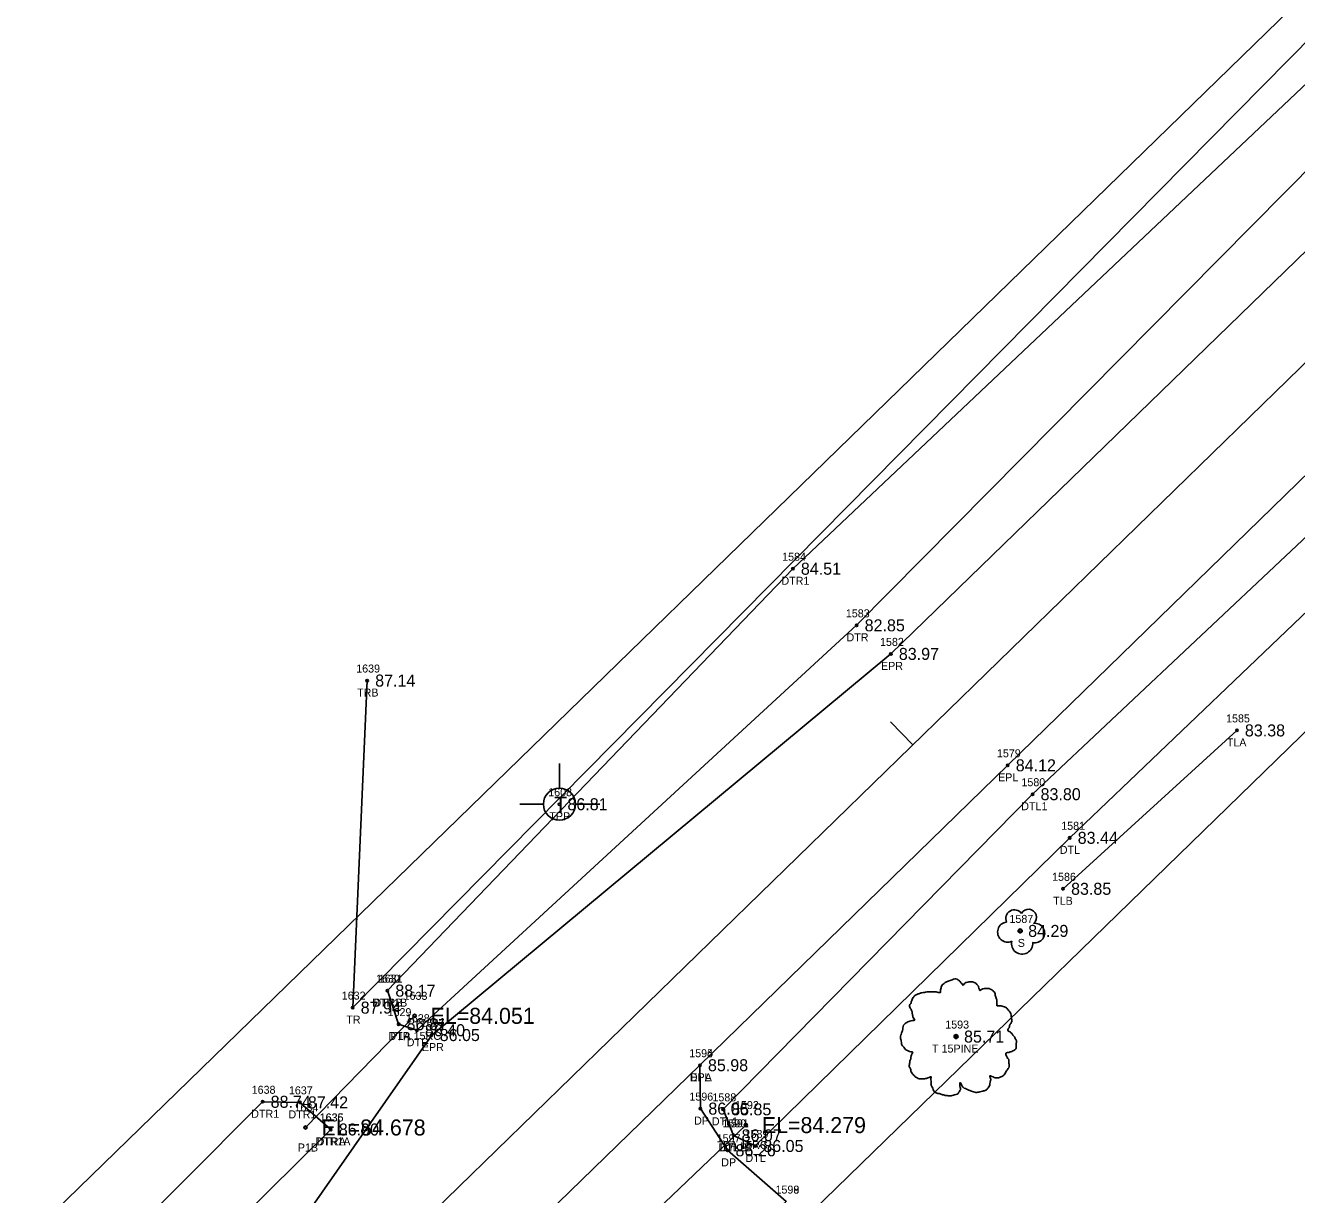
# Model space of a CAD drawing. Extents: x 2500794 to 2511032, y 910653 to 917533.
# Drawn here: x 2504774.7 to 2504933.5, y 912527.6 to 912673.7 of the extents above; entities that cross this region are included whole.
import ezdxf

# ---------------------------------------------------------------- set-up
doc = ezdxf.new("R2010")
doc.units = 0
for name, color, linetype in [('RD_EX_DR_Pipe', 7, 'Continuous'), ('RD_EX_DR_Pipe_txCode', 7, 'Continuous'), ('RD_EX_Driveway', 7, 'Continuous'), ('RD_EX_Driveway_txCode', 7, 'Continuous'), ('RD_EX_DV_Prop', 7, 'Continuous'), ('RD_EX_H2O_txCode', 7, 'Continuous'), ('RD_EX_Road', 7, 'Continuous'), ('RD_EX_Road_txCode', 7, 'Continuous'), ('RD_EX_RW', 7, 'Continuous'), ('RD_EX_TX_Driveway_ELEV', 7, 'Continuous'), ('RD_EX_TX_H2O_ELEV', 7, 'Continuous'), ('RD_EX_TX_Road_ELEV', 7, 'Continuous'), ('RD_EX_TX_UT_ELEV', 7, 'Continuous'), ('RD_EX_TX_VEG_ELEV', 7, 'Continuous'), ('RD_EX_UT', 7, 'Continuous'), ('RD_EX_UT_txCode', 7, 'Continuous'), ('RD_EX_VEG', 7, 'Continuous'), ('RD_EX_VEG_txCode', 7, 'Continuous'), ('RD_HC_Cl', 7, 'Continuous'), ('RD_HC_Data_Tic', 7, 'Continuous'), ('RD_SMD_Locator', 7, 'Continuous'), ('RD_TX_Pipe_ElevEX', 7, 'Continuous')]:
    doc.layers.add(name, color=color, linetype=linetype)

msp = doc.modelspace()

# ---------------------------------------------------------------- linework, layer by layer
at = {"layer": 'RD_EX_DR_Pipe'}
for p, q in [((2504823.32, 912549.92), (2504809.69, 912535.97)), ((2504864.71, 912536.27), (2504849.41, 912521.69))]:
    msp.add_line(p, q, dxfattribs=at)
at = {"layer": 'RD_EX_Driveway'}
msp.add_lwpolyline([(2504858.98, 912543.75), (2504859.03, 912538.33), (2504862.42, 912533.12), (2504869.77, 912526.71), (2504861.85, 912519.62), (2504853.96, 912524.06), (2504846.57, 912525.42), (2504838.29, 912523.7)], dxfattribs=at)
at = {"layer": 'RD_EX_DV_Prop'}
msp.add_line((2503534.53, 911315.65), (2505206.65, 912942.11), dxfattribs=at)
at = {"layer": 'RD_EX_H2O_txCode'}
for points in [[(2504946.34, 912672.86), (2504944.41, 912665.29), (2504878.56, 912598.71), (2504823.61, 912548.12), (2504821.32, 912548.88), (2504819.92, 912553.07)], [(2504946.34, 912672.86), (2504938.72, 912670.16), (2504870.59, 912605.78), (2504819.92, 912553.07)], [(2504963.75, 912637.07), (2504900.54, 912577.61), (2504861.88, 912538.24), (2504863.18, 912534.99)], [(2504968.08, 912633.41), (2504965.79, 912630.05), (2504905.18, 912572.16), (2504865.9, 912533.66), (2504863.18, 912534.99)], [(2504812.85, 912535.72), (2504808.99, 912539.11), (2504804.34, 912539.18), (2504722.73, 912457.31), (2504645.04, 912380.15), (2504576.43, 912313.3), (2504525.72, 912261.89)], [(2504812.85, 912535.72), (2504728.65, 912452.42), (2504650.25, 912376.33), (2504581.44, 912309.06), (2504529.79, 912258.68)]]:
    msp.add_lwpolyline(points, dxfattribs=at)
at = {"layer": 'RD_EX_Road'}
for points in [[(2505356.25, 913055.37), (2505297.36, 912998.59), (2505254.44, 912956.44), (2505177.06, 912881.21), (2505102.21, 912808.73), (2505026.72, 912735.2), (2504956.07, 912666.21), (2504882.83, 912595.14), (2504825.46, 912547.52), (2504807.83, 912522.24), (2504732.55, 912448.69), (2504654.06, 912372.59), (2504585.1, 912305.45), (2504533.51, 912254.98)], [(2505370.6, 913041.78), (2505311.87, 912984.11), (2505268.01, 912941.43), (2505190.92, 912867.21), (2505116.28, 912794.43), (2505039.14, 912719.03), (2504973.12, 912654.77), (2504957.32, 912639.49), (2504897.44, 912581.22), (2504858.98, 912543.75), (2504838.29, 912523.7), (2504810.7, 912496.65), (2504795.8, 912482.32), (2504747.07, 912434.9), (2504696.6, 912386.17), (2504686.81, 912376.67), (2504668.39, 912358.37), (2504598.36, 912290.29), (2504547.08, 912240.34)]]:
    msp.add_lwpolyline(points, dxfattribs=at)
at = {"layer": 'RD_EX_RW'}
for p, q in [((2504517.34, 912271.63), (2505206.66, 912942.12)), ((2503981.18, 911658.03), (2505252.68, 912894.81))]:
    msp.add_line(p, q, dxfattribs=at)
at = {"layer": 'RD_EX_UT'}
for p, q in [((2504841.42, 912581.43), (2504841.42, 912578.36)), ((2504836.49, 912576.37), (2504839.42, 912576.37)), ((2504843.42, 912576.37), (2504846.49, 912576.37))]:
    msp.add_line(p, q, dxfattribs=at)
msp.add_circle((2504841.42, 912576.36), 2, dxfattribs=at)
at = {"layer": 'RD_EX_VEG'}
msp.add_line((2504926.07, 912585.58), (2504904.35, 912565.79), dxfattribs=at)
msp.add_lwpolyline([(2505339.13, 913074.53), (2505242.44, 912974.3), (2505088.02, 912824.67), (2504935.82, 912672.7), (2504815.59, 912550.95), (2504817.4, 912591.81)], dxfattribs=at)
for centre, radius in [((2504898.99, 912560.53), 0.25), ((2504890.98, 912547.33), 0.25), ((2504890.97, 912547.31), 0.0001)]:
    msp.add_circle(centre, radius, dxfattribs=at)
for centre, radius, start, end in [((2504898.27, 912562.08), 1.08, 34.9763, 204.756), ((2504900.04, 912562.24), 0.995, 308.7626, 152.0467), ((2504897.43, 912560.38), 1.26, 96.4518, 294.734), ((2504900.83, 912560.26), 1.22, 256.5667, 98.1046), ((2504899.24, 912558.94), 1.32, 166.8827, 5.7589)]:
    msp.add_arc(centre, radius, start, end, dxfattribs=at)
for points in [[(2504891.11, 912554.5), (2504890.81, 912554.53), (2504890.49, 912554.43), (2504890.24, 912554.33), (2504890.01, 912554.25), (2504889.79, 912554.15), (2504889.49, 912553.98), (2504889.26, 912553.78), (2504889.14, 912553.53), (2504889.09, 912553.3), (2504889.04, 912553.03), (2504889.04, 912552.85), (2504888.91, 912552.83), (2504888.76, 912552.85), (2504888.51, 912552.93), (2504888.26, 912552.93), (2504888.01, 912552.93), (2504887.66, 912552.9), (2504887.31, 912552.9), (2504887.04, 912552.85), (2504886.71, 912552.8), (2504886.34, 912552.68), (2504885.99, 912552.55), (2504885.69, 912552.3), (2504885.44, 912551.83), (2504885.31, 912551.48), (2504885.16, 912551.23), (2504885.31, 912550.78), (2504885.49, 912550.43), (2504885.51, 912550.23), (2504885.59, 912549.8), (2504885.69, 912549.58), (2504885.81, 912549.38), (2504885.74, 912549.35), (2504885.36, 912549.3), (2504885.06, 912549.2), (2504884.64, 912548.98), (2504884.42, 912548.75), (2504884.32, 912548.43), (2504884.29, 912548.08), (2504884.19, 912547.88), (2504884.12, 912547.6), (2504884.09, 912547.53), (2504884.04, 912547.2), (2504884.14, 912546.75), (2504884.17, 912546.4), (2504884.29, 912546.18), (2504884.44, 912546), (2504884.62, 912545.75), (2504885.01, 912545.53), (2504885.34, 912545.43), (2504885.54, 912545.4), (2504885.36, 912544.91), (2504885.31, 912544.56), (2504885.19, 912544.16), (2504885.19, 912544.08), (2504885.14, 912543.61), (2504885.29, 912543.28), (2504885.36, 912542.91), (2504885.54, 912542.68), (2504885.81, 912542.38), (2504886.14, 912542.16), (2504886.64, 912542.03), (2504887.04, 912542.06), (2504887.61, 912542.23), (2504887.86, 912542.31), (2504887.84, 912542.13), (2504887.86, 912541.76), (2504887.86, 912541.33), (2504888.01, 912541.01), (2504888.11, 912540.73), (2504888.26, 912540.48), (2504888.59, 912540.26), (2504888.99, 912540.18), (2504889.41, 912540.03), (2504889.86, 912539.96), (2504890.36, 912539.93), (2504890.96, 912540.08), (2504891.24, 912540.21), (2504891.34, 912540.38), (2504891.54, 912540.76), (2504891.49, 912540.98), (2504891.51, 912541.58), (2504891.61, 912541.41), (2504891.79, 912541.06), (2504892.29, 912540.76), (2504892.69, 912540.58), (2504893.16, 912540.43), (2504893.46, 912540.36), (2504893.94, 912540.43), (2504894.31, 912540.51), (2504894.69, 912540.63), (2504894.99, 912540.91), (2504895.16, 912541.18), (2504895.21, 912541.46), (2504895.29, 912541.83), (2504895.34, 912542.01)], [(2504895.34, 912542.01), (2504895.26, 912542.18), (2504895.21, 912542.43), (2504895.29, 912542.41), (2504895.46, 912542.36), (2504895.74, 912542.23), (2504895.96, 912542.16), (2504896.28, 912542.18), (2504896.56, 912542.28), (2504897.01, 912542.56), (2504897.28, 912543.03), (2504897.56, 912543.43), (2504897.63, 912543.76), (2504897.58, 912543.98), (2504897.56, 912544.48), (2504897.36, 912544.73), (2504897.31, 912544.86), (2504897.21, 912545.25), (2504897.28, 912545.3), (2504897.56, 912545.35), (2504897.93, 912545.48), (2504898.21, 912545.6), (2504898.43, 912545.78), (2504898.51, 912546), (2504898.48, 912546.4), (2504898.53, 912546.8), (2504898.46, 912546.95), (2504898.36, 912547.1), (2504898.28, 912547.3), (2504898.13, 912547.45), (2504898.03, 912547.6), (2504897.93, 912547.7), (2504897.81, 912547.85), (2504897.63, 912547.98), (2504897.48, 912548.03), (2504897.43, 912548.18), (2504897.58, 912548.38), (2504897.63, 912548.48), (2504897.66, 912548.7), (2504897.88, 912549.05), (2504897.93, 912549.45), (2504897.88, 912549.88), (2504897.83, 912550.15), (2504897.68, 912550.43), (2504897.48, 912550.68), (2504897.36, 912550.85), (2504897.18, 912550.98), (2504896.86, 912551.1), (2504896.61, 912551.15), (2504896.26, 912551.15), (2504896.06, 912551.2), (2504896.09, 912551.25), (2504896.09, 912551.4), (2504896.09, 912551.68), (2504896.01, 912552.13), (2504895.86, 912552.63), (2504895.86, 912552.65), (2504895.76, 912552.9), (2504895.54, 912553.1), (2504895.36, 912553.2), (2504895.16, 912553.33), (2504894.91, 912553.35), (2504894.61, 912553.35), (2504894.34, 912553.3), (2504894.14, 912553.2), (2504893.96, 912553.08), (2504893.89, 912553.23), (2504893.79, 912553.53), (2504893.74, 912553.68), (2504893.59, 912553.85), (2504893.36, 912554.05), (2504892.91, 912554.18), (2504892.29, 912554.1), (2504891.99, 912553.9), (2504891.84, 912553.73), (2504891.79, 912553.85), (2504891.59, 912554.05), (2504891.49, 912554.23), (2504891.31, 912554.35), (2504891.16, 912554.45), (2504891.06, 912554.5)]]:
    msp.add_spline(points, degree=3, dxfattribs=at)
at = {"layer": 'RD_HC_Cl'}
msp.add_line((2504540.35, 912247.97), (2505598.79, 913277.5), dxfattribs=at)
at = {"layer": 'RD_HC_Data_Tic'}
msp.add_line((2504885.59, 912583.78), (2504882.8, 912586.65), dxfattribs=at)
at = {"layer": 'RD_SMD_Locator'}
for centre, radius in [((2504870.59, 912605.78), 0.15), ((2504878.56, 912598.71), 0.15), ((2504882.83, 912595.14), 0.15), ((2504817.4, 912591.81), 0.15), ((2504926.07, 912585.58), 0.15), ((2504897.44, 912581.22), 0.15), ((2504900.54, 912577.61), 0.15), ((2504841.42, 912576.36), 0.15), ((2504905.18, 912572.16), 0.15), ((2504904.35, 912565.79), 0.15), ((2504898.99, 912560.53), 0.15), ((2504819.92, 912553.07), 0.15), ((2504819.92, 912553.07), 0.15), ((2504815.59, 912550.95), 0.15), ((2504823.32, 912549.92), 0.2), ((2504821.32, 912548.88), 0.15), ((2504823.61, 912548.12), 0.15), ((2504825.46, 912547.52), 0.15), ((2504890.98, 912547.33), 0.15), ((2504858.98, 912543.75), 0.15), ((2504858.98, 912543.75), 0.15), ((2504804.34, 912539.18), 0.15), ((2504808.99, 912539.11), 0.15), ((2504859.03, 912538.33), 0.15), ((2504861.88, 912538.24), 0.15), ((2504809.69, 912535.97), 0.2), ((2504812.85, 912535.72), 0.15), ((2504812.85, 912535.72), 0.15), ((2504864.71, 912536.27), 0.2), ((2504863.18, 912534.99), 0.15), ((2504863.18, 912534.99), 0.15), ((2504862.42, 912533.12), 0.15), ((2504865.9, 912533.66), 0.15)]:
    msp.add_circle(centre, radius, dxfattribs=at)

# ---------------------------------------------------------------- texts
at = {"layer": 'RD_EX_DR_Pipe_txCode'}
for s, p in [('1633', (2504821.95, 912551.92)), ('P1A 15RC', (2504820.31, 912546.92)), ('1634', (2504808.32, 912537.97)), ('1592', (2504863.36, 912538.27)), ('PA 15RC', (2504861.87, 912533.27)), ('P1B', (2504808.74, 912532.97))]:
    msp.add_text(s, height=1, dxfattribs=at).set_placement(p)
at = {"layer": 'RD_EX_Driveway_txCode'}
for s, p in [('1595', (2504857.64, 912544.75)), ('DPA', (2504857.72, 912541.75)), ('1596', (2504857.66, 912539.33)), ('DP', (2504858.25, 912536.33)), ('1597', (2504861.07, 912534.12)), ('DP', (2504861.64, 912531.12)), ('1598', (2504868.42, 912527.71)), ('1599', (2504868.42, 912527.71))]:
    msp.add_text(s, height=1, dxfattribs=at).set_placement(p)
at = {"layer": 'RD_EX_H2O_txCode'}
for s, p in [('1584', (2504869.25, 912606.78)), ('DTR1', (2504869.16, 912603.78)), ('1583', (2504877.21, 912599.71)), ('DTR', (2504877.29, 912596.71)), ('1580', (2504899.15, 912578.61)), ('DTL1', (2504899.13, 912575.61)), ('1581', (2504904.12, 912573.16)), ('DTL', (2504903.94, 912570.16)), ('1630', (2504818.51, 912554.07)), ('1631', (2504818.84, 912554.07)), ('DTR1B', (2504818.02, 912551.07)), ('DTRB', (2504818.18, 912551.07)), ('1629', (2504819.95, 912549.88)), ('1628', (2504822.24, 912549.12)), ('DTR', (2504820.05, 912546.88)), ('DTR', (2504822.34, 912546.12)), ('1638', (2504802.97, 912540.18)), ('1637', (2504807.62, 912540.11)), ('1588', (2504860.54, 912539.24)), ('DTR1', (2504802.91, 912537.18)), ('DTR1', (2504807.56, 912537.11)), ('1636', (2504811.45, 912536.72)), ('1635', (2504811.48, 912536.72)), ('DTL1', (2504860.47, 912536.24)), ('1590', (2504861.79, 912535.99)), ('1591', (2504862.11, 912535.99)), ('DTR1A', (2504810.93, 912533.72)), ('DTRA', (2504811.09, 912533.72)), ('1589', (2504864.56, 912534.66)), ('DTL1B', (2504861.29, 912532.99)), ('DTLB', (2504861.46, 912532.99)), ('DTL', (2504864.66, 912531.66))]:
    msp.add_text(s, height=1, dxfattribs=at).set_placement(p)
at = {"layer": 'RD_EX_Road_txCode'}
for s, p in [('1582', (2504881.48, 912596.14)), ('EPR', (2504881.6, 912593.14)), ('1579', (2504896.09, 912582.22)), ('EPL', (2504896.23, 912579.22)), ('1627', (2504824.09, 912548.52)), ('EPR', (2504824.23, 912545.52)), ('1594', (2504857.64, 912544.75)), ('EPL', (2504857.78, 912541.75))]:
    msp.add_text(s, height=1, dxfattribs=at).set_placement(p)
at = {"layer": 'RD_EX_TX_Driveway_ELEV'}
for s, p in [('85.98', (2504859.98, 912543)), ('86.06', (2504860.03, 912537.58)), ('86.26', (2504863.42, 912532.37))]:
    msp.add_text(s, height=1.5, dxfattribs=at).set_placement(p)
at = {"layer": 'RD_EX_TX_H2O_ELEV'}
for s, p in [('84.51', (2504871.59, 912605.03)), ('82.85', (2504879.56, 912597.96)), ('83.80', (2504901.54, 912576.86)), ('83.44', (2504906.18, 912571.41)), ('88.17', (2504820.92, 912552.32)), ('88.17', (2504820.92, 912552.32)), ('86.81', (2504822.32, 912548.13)), ('86.40', (2504824.61, 912547.37)), ('88.74', (2504805.34, 912538.43)), ('87.42', (2504809.99, 912538.36)), ('85.85', (2504862.88, 912537.49)), ('86.90', (2504813.85, 912534.97)), ('86.90', (2504813.85, 912534.97)), ('86.07', (2504864.18, 912534.24)), ('86.07', (2504864.18, 912534.24)), ('86.05', (2504866.9, 912532.91))]:
    msp.add_text(s, height=1.5, dxfattribs=at).set_placement(p)
at = {"layer": 'RD_EX_TX_Road_ELEV'}
for s, p in [('83.97', (2504883.83, 912594.39)), ('84.12', (2504898.44, 912580.47)), ('86.05', (2504826.46, 912546.77)), ('85.98', (2504859.98, 912543))]:
    msp.add_text(s, height=1.5, dxfattribs=at).set_placement(p)
at = {"layer": 'RD_EX_TX_UT_ELEV'}
msp.add_text('86.81', height=1.5, dxfattribs=at).set_placement((2504842.42, 912575.61))
at = {"layer": 'RD_EX_TX_VEG_ELEV'}
for s, p in [('87.14', (2504818.4, 912591.06)), ('83.38', (2504927.07, 912584.83)), ('83.85', (2504905.35, 912565.04)), ('84.29', (2504899.99, 912559.78)), ('87.94', (2504816.59, 912550.2)), ('85.71', (2504891.98, 912546.58))]:
    msp.add_text(s, height=1.5, dxfattribs=at).set_placement(p)
at = {"layer": 'RD_EX_UT'}
msp.add_text('T', height=2, dxfattribs=at).set_placement((2504840.76, 912575.31))
at = {"layer": 'RD_EX_UT_txCode'}
for s, p in [('1608', (2504840.02, 912577.36)), ('TPP', (2504840.16, 912574.36))]:
    msp.add_text(s, height=1, dxfattribs=at).set_placement(p)
at = {"layer": 'RD_EX_VEG_txCode'}
for s, p in [('1639', (2504816.03, 912592.81)), ('TRB', (2504816.14, 912589.81)), ('1585', (2504924.72, 912586.58)), ('TLA', (2504924.81, 912583.58)), ('1586', (2504902.98, 912566.79)), ('TLB', (2504903.11, 912563.79)), ('1587', (2504897.65, 912561.53)), ('S', (2504898.69, 912558.53)), ('1632', (2504814.22, 912551.95)), ('TR', (2504814.79, 912548.95)), ('1593', (2504889.63, 912548.33)), ('T 15PINE', (2504887.98, 912545.33))]:
    msp.add_text(s, height=1, dxfattribs=at).set_placement(p)
at = {"layer": 'RD_TX_Pipe_ElevEX'}
for s, p in [('EL=84.051', (2504825.32, 912548.92)), ('EL=84.678', (2504811.69, 912534.97)), ('EL=84.279', (2504866.71, 912535.27))]:
    msp.add_text(s, height=2, dxfattribs=at).set_placement(p)

doc.saveas('drawing.dxf')
